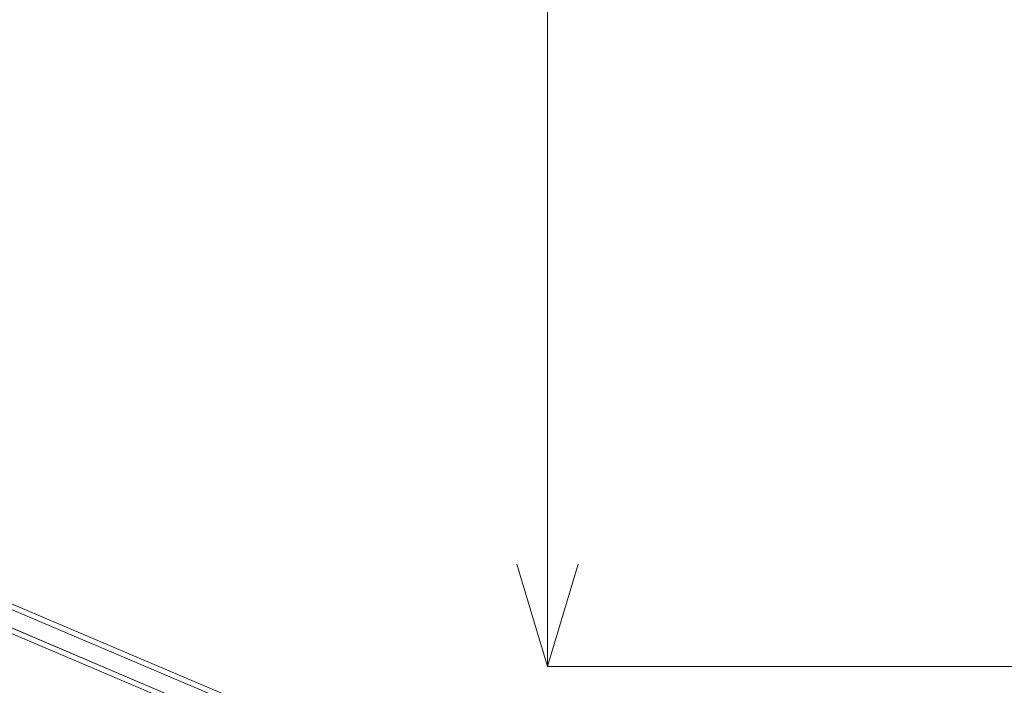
# Model space of a CAD drawing. Header units: millimetres. Extents: x -4738 to 65662, y -68080 to 6847.
# Tile 610 of 656: x 22278 to 23718, y -19508 to -18533. Entities that reach past the tile are written whole.
import ezdxf

# ---------------------------------------------------------------- set-up
doc = ezdxf.new("R2010")
doc.units = ezdxf.units.MM
doc.layers.add('COTAS_O', color=1, linetype='Continuous', lineweight=0)
doc.layers.add('superior_C10', color=7, linetype='Continuous', lineweight=0)
doc.dimstyles.new('R19_100', dxfattribs={"dimtxt": 250, "dimasz": 150, "dimexe": 150, "dimexo": 80, "dimgap": 100, "dimtad": 1, "dimtih": 1, "dimtoh": 1, "dimdsep": 46, "dimcen": 0.09, "dimadec": 0, "dimazin": 0, "dimtfac": 1, "dimtdec": 4, "dimtofl": 0, "dimtmove": 0, "dimatfit": 3, "dimfxl": 1, "dimtolj": 1, "dimtzin": 0, "dimarcsym": 0})

# ---------------------------------------------------------------- blocks, each defined once
blk = doc.blocks.new('DIM_R30_41')
at = {"layer": 'COTAS_O'}
for p, q in [((23050.1, -17510), (23005.1, -17660)), ((23750.1, -17510), (23050.1, -17510)), ((23050.1, -19480), (23050.1, -17510)), ((23050.1, -17510), (23095.1, -17660)), ((23050.1, -19480), (23005.1, -19330)), ((23050.1, -19480), (23095.1, -19330)), ((23750.1, -19480), (23050.1, -19480))]:
    blk.add_line(p, q, dxfattribs=at)
blk.add_text('1970 O', height=250, rotation=90, dxfattribs=at).set_placement((22950.1, -18495))

msp = doc.modelspace()

# ---------------------------------------------------------------- linework, layer by layer
at = {"layer": 'superior_C10'}
for p, q in [((23260.292, -19810.548), (22178.121, -19351.168)), ((23269.519, -19814.465), (22187.348, -19355.085)), ((23257.126, -19817.351), (22210.017, -19372.856)), ((23296.277, -19825.823), (22214.106, -19366.444)), ((23266.825, -19821.468), (22219.716, -19376.973)), ((23303.659, -19828.957), (22221.487, -19369.577)), ((23244.662, -19847.368), (22162.491, -19387.988)), ((22171.718, -19391.905), (23253.889, -19851.284)), ((23280.648, -19862.643), (22198.476, -19403.264)), ((23247.357, -19840.364), (22200.248, -19395.868)), ((22209.947, -19399.985), (23257.056, -19844.481)), ((22205.858, -19406.397), (23288.029, -19865.777))]:
    msp.add_line(p, q, dxfattribs=at)

# ---------------------------------------------------------------- dimensions: what is measured, and where the dimension line sits
at = {"layer": 'COTAS_O'}
dim = msp.add_aligned_dim(p1=(23750.067, -19480), p2=(23750.067, -17510), distance=700, text='<> O', dimstyle='R19_100', dxfattribs=at)
dim.commit()
dim.dimension.update_dxf_attribs({"geometry": 'DIM_R30_41', "text_midpoint": (23050.067, -18495)})

doc.saveas('drawing.dxf')
